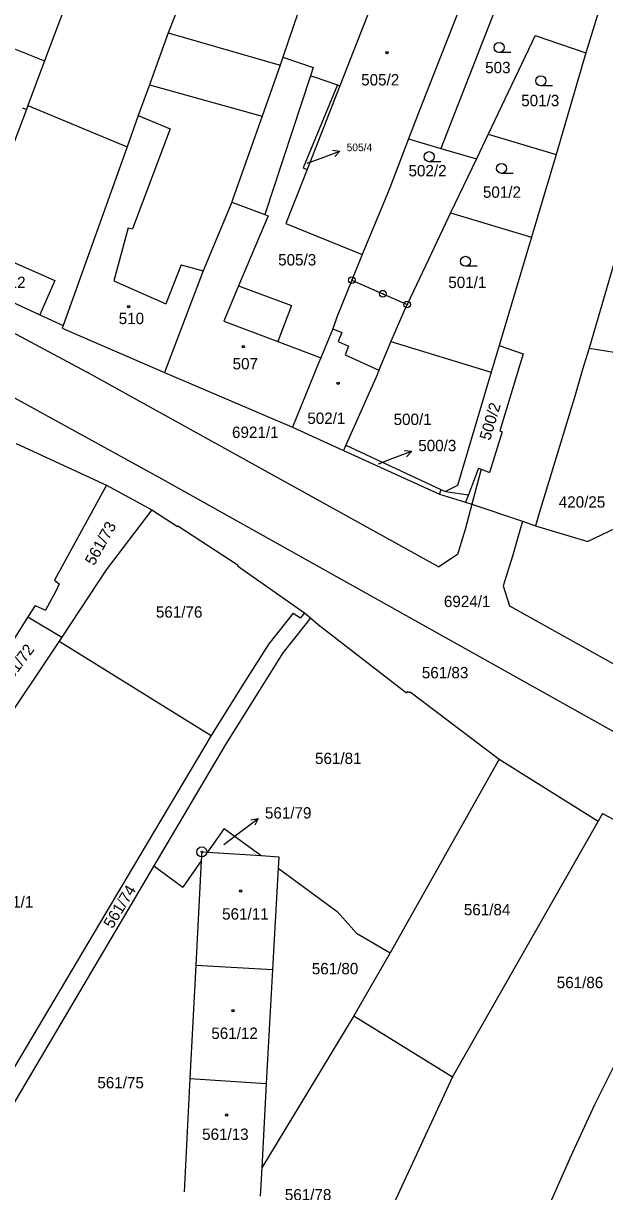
# Model space of a CAD drawing. Extents: x -593183 to -588034, y -1130415 to -1124994.
# Drawn here: x -591341.4 to -591254.5, y -1128633.8 to -1128459 of the extents above; entities that cross this region are included whole.
import ezdxf

# ---------------------------------------------------------------- set-up
doc = ezdxf.new("R2010")
doc.units = 0
for name, color, linetype in [('Vrstva 1', 7, 'Continuous'), ('Vrstva 16', 7, 'Continuous'), ('Vrstva 18', 7, 'Continuous'), ('Vrstva 19', 7, 'Continuous'), ('Vrstva 24', 7, 'Continuous'), ('Vrstva 25', 7, 'Continuous'), ('Vrstva 4', 7, 'Continuous')]:
    doc.layers.add(name, color=color, linetype=linetype)

msp = doc.modelspace()

# ---------------------------------------------------------------- linework, layer by layer
at = {"layer": 'Vrstva 1'}
for p, q in [((-591306.76, -1128428.08), (-591319.82, -1128460.44)), ((-591290.51, -1128428), (-591302.64, -1128464.12)), ((-591284.04, -1128442.67), (-591294.11, -1128468.39)), ((-591272.49, -1128447.16), (-591282.35, -1128472.44)), ((-591269.47, -1128453.24), (-591279.02, -1128477.74)), ((-591335.19, -1128456.46), (-591338.27, -1128464.66)), ((-591255.5, -1128457.46), (-591257.37, -1128463.45)), ((-591319.82, -1128460.44), (-591322.61, -1128468.23)), ((-591319.82, -1128460.44), (-591303.04, -1128465.31)), ((-591264.95, -1128460.84), (-591271.97, -1128475.61)), ((-591264.95, -1128460.84), (-591257.37, -1128463.45)), ((-591338.27, -1128464.66), (-591340.76, -1128471.31)), ((-591302.64, -1128464.12), (-591303.04, -1128465.31)), ((-591302.64, -1128464.12), (-591298.1, -1128465.64)), ((-591257.37, -1128463.45), (-591261.79, -1128478.66)), ((-591303.04, -1128465.31), (-591305.73, -1128472.91)), ((-591298.1, -1128465.64), (-591298.51, -1128466.87)), ((-591322.61, -1128468.23), (-591324.26, -1128472.83)), ((-591298.51, -1128466.87), (-591305.36, -1128487.63)), ((-591294.5, -1128468.25), (-591299.63, -1128480.64)), ((-591294.11, -1128468.39), (-591299, -1128480.88)), ((-591298.51, -1128466.87), (-591297.96, -1128467.06)), ((-591297.96, -1128467.06), (-591294.5, -1128468.25)), ((-591294.5, -1128468.25), (-591294.11, -1128468.39)), ((-591340.99, -1128471.93), (-591344.55, -1128481.42)), ((-591340.76, -1128471.31), (-591340.99, -1128471.93)), ((-591340.76, -1128471.31), (-591325.93, -1128477.52)), ((-591324.26, -1128472.83), (-591325.93, -1128477.52)), ((-591305.73, -1128472.91), (-591310.17, -1128485.45)), ((-591282.35, -1128472.44), (-591283.84, -1128476.31)), ((-591283.84, -1128476.31), (-591286.67, -1128483.62)), ((-591283.84, -1128476.31), (-591279.02, -1128477.74)), ((-591271.97, -1128475.61), (-591273.72, -1128479.3)), ((-591271.97, -1128475.61), (-591261.79, -1128478.66)), ((-591325.93, -1128477.52), (-591335.49, -1128504.21)), ((-591279.02, -1128477.74), (-591273.72, -1128479.3)), ((-591261.79, -1128478.66), (-591265.47, -1128491.02)), ((-591299.63, -1128480.64), (-591299, -1128480.88)), ((-591273.72, -1128479.3), (-591277.57, -1128487.4)), ((-591299, -1128480.88), (-591302.18, -1128489)), ((-591286.67, -1128483.62), (-591287.35, -1128485.36)), ((-591310.28, -1128485.8), (-591314.56, -1128496.06)), ((-591310.17, -1128485.45), (-591310.28, -1128485.8)), ((-591287.35, -1128485.36), (-591290.77, -1128493.6)), ((-591250.19, -1128484.71), (-591256.86, -1128507.63)), ((-591305.36, -1128487.63), (-591304.86, -1128487.81)), ((-591277.57, -1128487.4), (-591280.83, -1128494.27)), ((-591277.57, -1128487.4), (-591265.47, -1128491.02)), ((-591304.86, -1128487.81), (-591309.26, -1128498.29)), ((-591302.18, -1128489), (-591290.77, -1128493.6)), ((-591369.45, -1128491.1), (-591331.35, -1128511.5)), ((-591265.47, -1128491.02), (-591267.62, -1128498.21)), ((-591290.77, -1128493.6), (-591292.33, -1128497.44)), ((-591280.83, -1128494.27), (-591284.06, -1128501.08)), ((-591314.56, -1128496.06), (-591320.32, -1128511.26)), ((-591350.8, -1128497.22), (-591338.97, -1128502.62)), ((-591292.33, -1128497.44), (-591294.58, -1128502.98)), ((-591309.26, -1128498.29), (-591301.35, -1128501.25)), ((-591267.62, -1128498.21), (-591270.31, -1128507.23)), ((-591301.35, -1128501.25), (-591303.4, -1128506.64)), ((-591284.06, -1128501.08), (-591284.56, -1128502.13)), ((-591338.97, -1128502.62), (-591335.49, -1128504.21)), ((-591294.58, -1128502.98), (-591295.2, -1128504.71)), ((-591284.56, -1128502.13), (-591286.51, -1128506.61)), ((-591335.49, -1128504.21), (-591335.64, -1128504.65)), ((-591335.64, -1128504.65), (-591320.32, -1128511.26)), ((-591295.2, -1128504.71), (-591296.99, -1128509.07)), ((-591303.4, -1128506.64), (-591296.99, -1128509.07)), ((-591286.51, -1128506.61), (-591288.28, -1128510.92)), ((-591286.51, -1128506.61), (-591271.49, -1128511.19)), ((-591355.96, -1128507.78), (-591320.75, -1128527.18)), ((-591270.31, -1128507.23), (-591271.49, -1128511.19)), ((-591270.31, -1128507.23), (-591266.74, -1128508.47)), ((-591266.74, -1128508.47), (-591270.2, -1128520)), ((-591256.86, -1128507.63), (-591257.86, -1128510.82)), ((-591256.86, -1128507.63), (-591248.69, -1128508.95)), ((-591297.31, -1128509.84), (-591301.23, -1128519.44)), ((-591296.99, -1128509.07), (-591297.31, -1128509.84)), ((-591331.35, -1128511.5), (-591279.33, -1128540.32)), ((-591320.32, -1128511.26), (-591301.23, -1128519.44)), ((-591288.57, -1128511.62), (-591293.23, -1128522.11)), ((-591288.28, -1128510.92), (-591288.57, -1128511.62)), ((-591271.49, -1128511.19), (-591276.55, -1128528.15)), ((-591257.86, -1128510.82), (-591258.95, -1128514.65)), ((-591258.95, -1128514.65), (-591264.31, -1128532.28)), ((-591301.23, -1128519.44), (-591293.59, -1128522.93)), ((-591269.88, -1128520.12), (-591271.77, -1128526.19)), ((-591270.2, -1128520), (-591269.88, -1128520.12)), ((-591342.53, -1128521.88), (-591329.04, -1128528.12)), ((-591293.23, -1128522.11), (-591293.59, -1128522.93)), ((-591293.23, -1128522.11), (-591279.02, -1128528.75)), ((-591293.59, -1128522.93), (-591279.23, -1128529.44)), ((-591273.38, -1128525.57), (-591274.87, -1128529.55)), ((-591273.38, -1128525.57), (-591272.99, -1128525.72)), ((-591272.99, -1128525.72), (-591271.77, -1128526.19)), ((-591320.75, -1128527.18), (-591180.15, -1128605.78)), ((-591329.04, -1128528.12), (-591336.8, -1128542.31)), ((-591329.04, -1128528.12), (-591322.22, -1128531.78)), ((-591279.02, -1128528.75), (-591279.23, -1128529.44)), ((-591279.02, -1128528.75), (-591278.34, -1128529.07)), ((-591276.55, -1128528.15), (-591278.34, -1128529.07)), ((-591278.34, -1128529.07), (-591274.87, -1128529.55)), ((-591274.87, -1128529.55), (-591275.32, -1128530.64)), ((-591274.4, -1128530.95), (-591275.38, -1128534.74)), ((-591275.32, -1128530.64), (-591274.4, -1128530.95)), ((-591274.4, -1128530.95), (-591266.84, -1128533.51)), ((-591322.22, -1128531.78), (-591329.09, -1128540.75)), ((-591322.22, -1128531.78), (-591318.42, -1128534.29)), ((-591264.31, -1128532.28), (-591264.89, -1128534.17)), ((-591318.36, -1128534.19), (-591318.42, -1128534.29)), ((-591318.36, -1128534.19), (-591309.35, -1128540.06)), ((-591275.38, -1128534.74), (-591276.53, -1128538.47)), ((-591266.84, -1128533.51), (-591268.31, -1128538.72)), ((-591266.84, -1128533.51), (-591264.89, -1128534.17)), ((-591264.89, -1128534.17), (-591257.04, -1128536.54)), ((-591251.94, -1128534.11), (-591257.04, -1128536.54)), ((-591309.35, -1128540.06), (-591309.41, -1128540.15)), ((-591276.53, -1128538.47), (-591279.33, -1128540.32)), ((-591268.31, -1128538.72), (-591269.71, -1128543.15)), ((-591329.09, -1128540.75), (-591335.69, -1128550.82)), ((-591309.41, -1128540.15), (-591299.42, -1128547.21)), ((-591336.8, -1128542.31), (-591336.11, -1128542.84)), ((-591336.11, -1128542.84), (-591336.6, -1128543.96)), ((-591269.71, -1128543.15), (-591268.77, -1128546.17)), ((-591336.6, -1128543.96), (-591338.16, -1128546.79)), ((-591339.69, -1128546.12), (-591340.76, -1128547.81)), ((-591339.69, -1128546.12), (-591338.16, -1128546.79)), ((-591268.77, -1128546.17), (-591167.1, -1128602.81)), ((-591340.76, -1128547.81), (-591342.92, -1128551.24)), ((-591340.76, -1128547.81), (-591335.69, -1128550.82)), ((-591301.09, -1128547.24), (-591304.77, -1128551.84)), ((-591299.16, -1128548.79), (-591302.66, -1128553.18)), ((-591301.09, -1128547.24), (-591299.99, -1128547.95)), ((-591299.42, -1128547.21), (-591299.99, -1128547.95)), ((-591299.42, -1128547.21), (-591298.51, -1128547.97)), ((-591298.51, -1128547.97), (-591299.16, -1128548.79)), ((-591298.51, -1128547.97), (-591297.36, -1128548.93)), ((-591297.36, -1128548.93), (-591284.14, -1128559.15)), ((-591336.1, -1128551.45), (-591352.21, -1128575.5)), ((-591335.69, -1128550.82), (-591336.1, -1128551.45)), ((-591336.1, -1128551.45), (-591313.35, -1128565.54)), ((-591304.77, -1128551.84), (-591308.56, -1128557.86)), ((-591302.66, -1128553.18), (-591306.41, -1128559.17)), ((-591308.56, -1128557.86), (-591313.35, -1128565.54)), ((-591306.41, -1128559.17), (-591311.23, -1128566.88)), ((-591284.01, -1128558.95), (-591284.14, -1128559.15)), ((-591284.01, -1128558.95), (-591283.72, -1128559.1)), ((-591283.62, -1128559.02), (-591283.72, -1128559.1)), ((-591283.62, -1128559.02), (-591270.29, -1128569.06)), ((-591313.35, -1128565.54), (-591324.03, -1128583.51)), ((-591311.23, -1128566.88), (-591321.95, -1128585.03)), ((-591270.29, -1128569.06), (-591286.61, -1128598.04)), ((-591270.29, -1128569.06), (-591255.52, -1128578.37)), ((-591255.52, -1128578.37), (-591277.3, -1128616.57)), ((-591254.87, -1128577.19), (-591255.52, -1128578.37)), ((-591254.87, -1128577.19), (-591236.77, -1128586.81)), ((-591311.44, -1128579.44), (-591313.94, -1128583)), ((-591311.44, -1128579.44), (-591305.88, -1128583.51)), ((-591324.03, -1128583.51), (-591361.97, -1128647.39)), ((-591314.78, -1128582.95), (-591314.85, -1128584.3)), ((-591314.78, -1128582.95), (-591313.94, -1128583)), ((-591313.94, -1128583), (-591305.88, -1128583.51)), ((-591305.88, -1128583.51), (-591303.26, -1128583.68)), ((-591303.26, -1128583.68), (-591303.35, -1128585.37)), ((-591321.95, -1128585.03), (-591360.14, -1128649.72)), ((-591321.95, -1128585.03), (-591317.59, -1128588.21)), ((-591314.85, -1128584.3), (-591317.59, -1128588.21)), ((-591314.85, -1128584.3), (-591315.66, -1128599.88)), ((-591303.35, -1128585.37), (-591304.19, -1128600.56)), ((-591303.35, -1128585.37), (-591294.51, -1128591.85)), ((-591294.51, -1128591.85), (-591291.62, -1128595.11)), ((-591291.62, -1128595.11), (-591286.61, -1128598.04)), ((-591286.61, -1128598.04), (-591292.04, -1128607.46)), ((-591315.66, -1128599.88), (-591316.54, -1128616.83)), ((-591315.66, -1128599.88), (-591304.19, -1128600.56)), ((-591304.19, -1128600.56), (-591305.12, -1128617.58)), ((-591292.04, -1128607.46), (-591305.81, -1128630.18)), ((-591292.04, -1128607.46), (-591277.3, -1128616.57)), ((-591252.41, -1128613.49), (-591256.04, -1128620.79)), ((-591316.54, -1128616.83), (-591317.42, -1128633.78)), ((-591316.54, -1128616.83), (-591305.12, -1128617.58)), ((-591277.3, -1128616.57), (-591287.14, -1128637.85)), ((-591305.12, -1128617.58), (-591305.81, -1128630.18)), ((-591256.04, -1128620.79), (-591259.33, -1128627.9)), ((-591259.33, -1128627.9), (-591269.02, -1128649.56)), ((-591305.81, -1128630.18), (-591306.05, -1128634.46))]:
    msp.add_line(p, q, dxfattribs=at)
msp.add_lwpolyline([(-591292.33, -1128497.44), (-591287.7, -1128499.48), (-591284.06, -1128501.08)], dxfattribs=at)
at = {"layer": 'Vrstva 16'}
for p, q in [((-591299.01, -1128479.93), (-591296.93, -1128479.18)), ((-591288.37, -1128524.91), (-591286.2, -1128524.09)), ((-591311.47, -1128581.83), (-591308.73, -1128579.77))]:
    msp.add_line(p, q, dxfattribs=at)
at = {"layer": 'Vrstva 24'}
for centre, radius in [((-591292.33, -1128497.44), 0.5), ((-591292.33, -1128497.44), 0.0327), ((-591287.7, -1128499.48), 0.5), ((-591287.7, -1128499.48), 0.0327), ((-591284.06, -1128501.08), 0.5), ((-591284.06, -1128501.08), 0.0327), ((-591314.78, -1128582.95), 0.75), ((-591314.78, -1128582.95), 0.0903)]:
    msp.add_circle(centre, radius, dxfattribs=at)
at = {"layer": 'Vrstva 25'}
for p, q in [((-591268.57, -1128463.41), (-591270.32, -1128463.41)), ((-591262.32, -1128468.39), (-591264.07, -1128468.39)), ((-591296.93, -1128479.18), (-591294.11, -1128478.16)), ((-591279.02, -1128479.73), (-591280.77, -1128479.73)), ((-591268.2, -1128481.48), (-591269.95, -1128481.48)), ((-591273.59, -1128495.38), (-591275.34, -1128495.38)), ((-591286.2, -1128524.09), (-591283.39, -1128523.03)), ((-591308.73, -1128579.77), (-591306.33, -1128577.97))]:
    msp.add_line(p, q, dxfattribs=at)
for points in [[(-591295.22, -1128478.03), (-591294.11, -1128478.16), (-591294.88, -1128478.97)], [(-591284.51, -1128522.92), (-591283.39, -1128523.03), (-591284.15, -1128523.85)], [(-591307.43, -1128578.17), (-591306.33, -1128577.97), (-591306.83, -1128578.97)]]:
    msp.add_lwpolyline(points, dxfattribs=at)
for centre, radius in [((-591270.32, -1128462.66), 0.75), ((-591287.07, -1128463.44), 0.175), ((-591287.07, -1128463.44), 0.15), ((-591264.07, -1128467.64), 0.75), ((-591280.77, -1128478.98), 0.75), ((-591269.95, -1128480.73), 0.75), ((-591275.34, -1128494.63), 0.75), ((-591325.71, -1128501.42), 0.175), ((-591325.71, -1128501.42), 0.15), ((-591308.56, -1128507.41), 0.175), ((-591308.56, -1128507.41), 0.15), ((-591294.38, -1128512.89), 0.175), ((-591294.38, -1128512.89), 0.15), ((-591308.97, -1128588.8), 0.175), ((-591308.97, -1128588.8), 0.15), ((-591310.12, -1128606.69), 0.175), ((-591310.12, -1128606.69), 0.15), ((-591311.04, -1128622.29), 0.175), ((-591311.04, -1128622.29), 0.15)]:
    msp.add_circle(centre, radius, dxfattribs=at)
at = {"layer": 'Vrstva 4'}
for p, q in [((-591348.18, -1128460.72), (-591338.27, -1128464.66)), ((-591322.61, -1128468.23), (-591305.73, -1128472.91)), ((-591341.59, -1128471.7), (-591340.99, -1128471.93)), ((-591324.26, -1128472.83), (-591319.49, -1128474.81)), ((-591319.49, -1128474.81), (-591325.12, -1128489.79)), ((-591310.28, -1128485.8), (-591305.36, -1128487.63)), ((-591325.79, -1128489.61), (-591327.92, -1128497.56)), ((-591325.79, -1128489.61), (-591325.12, -1128489.79)), ((-591345.25, -1128493.78), (-591336.75, -1128497.51)), ((-591317.86, -1128495.18), (-591320.14, -1128501.01)), ((-591317.86, -1128495.18), (-591314.56, -1128496.06)), ((-591336.75, -1128497.51), (-591338.97, -1128502.62)), ((-591327.92, -1128497.56), (-591320.14, -1128501.01)), ((-591309.26, -1128498.29), (-591311.48, -1128503.57)), ((-591311.48, -1128503.57), (-591303.4, -1128506.64)), ((-591295.2, -1128504.71), (-591293.81, -1128505.27)), ((-591293.81, -1128505.27), (-591294.38, -1128506.63)), ((-591294.38, -1128506.63), (-591292.81, -1128507.31)), ((-591292.81, -1128507.31), (-591293.34, -1128508.62)), ((-591293.34, -1128508.62), (-591288.28, -1128510.92)), ((-591272.99, -1128525.72), (-591274.4, -1128530.95)), ((-591279.23, -1128529.44), (-591275.32, -1128530.64))]:
    msp.add_line(p, q, dxfattribs=at)

# ---------------------------------------------------------------- texts
at = {"layer": 'Vrstva 16'}
for s, height, p in [('505/4', 1.14, (-591293.11, -1128478.16)), ('500/3', 1.7, (-591282.4, -1128523.03)), ('561/79', 1.7, (-591305.33, -1128577.97)), ('561/78', 1.7, (-591302.35, -1128635.07))]:
    msp.add_text(s, height=height, dxfattribs=at).set_placement(p)
at = {"layer": 'Vrstva 18'}
for s, height, p in [('503', 1.7, (-591272.4, -1128466.5)), ('501/3', 1.7, (-591267.01, -1128471.43)), ('502/2', 1.7, (-591283.86, -1128481.93)), ('501/2', 1.7, (-591272.74, -1128485.13)), ('505/3', 1.7, (-591303.35, -1128495.25)), ('501/1', 1.7, (-591277.91, -1128498.63)), ('500/1', 1.7, (-591286.09, -1128519.11)), ('6921/1', 1.7, (-591310.25, -1128521.05)), ('420/25', 1.7, (-591261.4, -1128531.47)), ('6924/1', 1.7, (-591278.57, -1128546.34)), ('561/76', 1.7, (-591321.63, -1128547.92)), ('561/83', 1.7, (-591281.87, -1128556.99)), ('561/81', 1.7, (-591297.84, -1128569.81)), ('561/79', 0.1, (-591311.47, -1128581.83)), ('561/1', 1.7, (-591345.65, -1128591.27)), ('561/84', 1.7, (-591275.59, -1128592.44)), ('561/80', 1.7, (-591298.32, -1128601.26)), ('561/86', 1.7, (-591261.7, -1128603.33)), ('561/75', 1.7, (-591330.38, -1128618.31))]:
    msp.add_text(s, height=height, dxfattribs=at).set_placement(p)
for s, height, rotation, p in [('505/4', 0.1, 60.2551, (-591299.02, -1128479.93)), ('500/2', 1.7, 73.3876, (-591271.67, -1128521.53)), ('500/3', 0.1, 1.2983, (-591288.33, -1128525.02)), ('561/73', 1.7, 60.9454, (-591330.87, -1128540.24)), ('561/72', 1.7, 53.6272, (-591343.83, -1128558.28)), ('561/74', 1.7, 58.7342, (-591328.13, -1128594.54))]:
    msp.add_text(s, height=height, rotation=rotation, dxfattribs=at).set_placement(p)
at = {"layer": 'Vrstva 19'}
for s, p in [('505/2', (-591290.94, -1128468.33)), ('512', (-591344.91, -1128498.63)), ('510', (-591327.19, -1128504.02)), ('507', (-591310.16, -1128510.79)), ('502/1', (-591298.99, -1128518.95)), ('561/11', (-591311.73, -1128593.08)), ('561/12', (-591313.34, -1128610.92)), ('561/13', (-591314.72, -1128626.02))]:
    msp.add_text(s, height=1.7, dxfattribs=at).set_placement(p)

doc.saveas('drawing.dxf')
